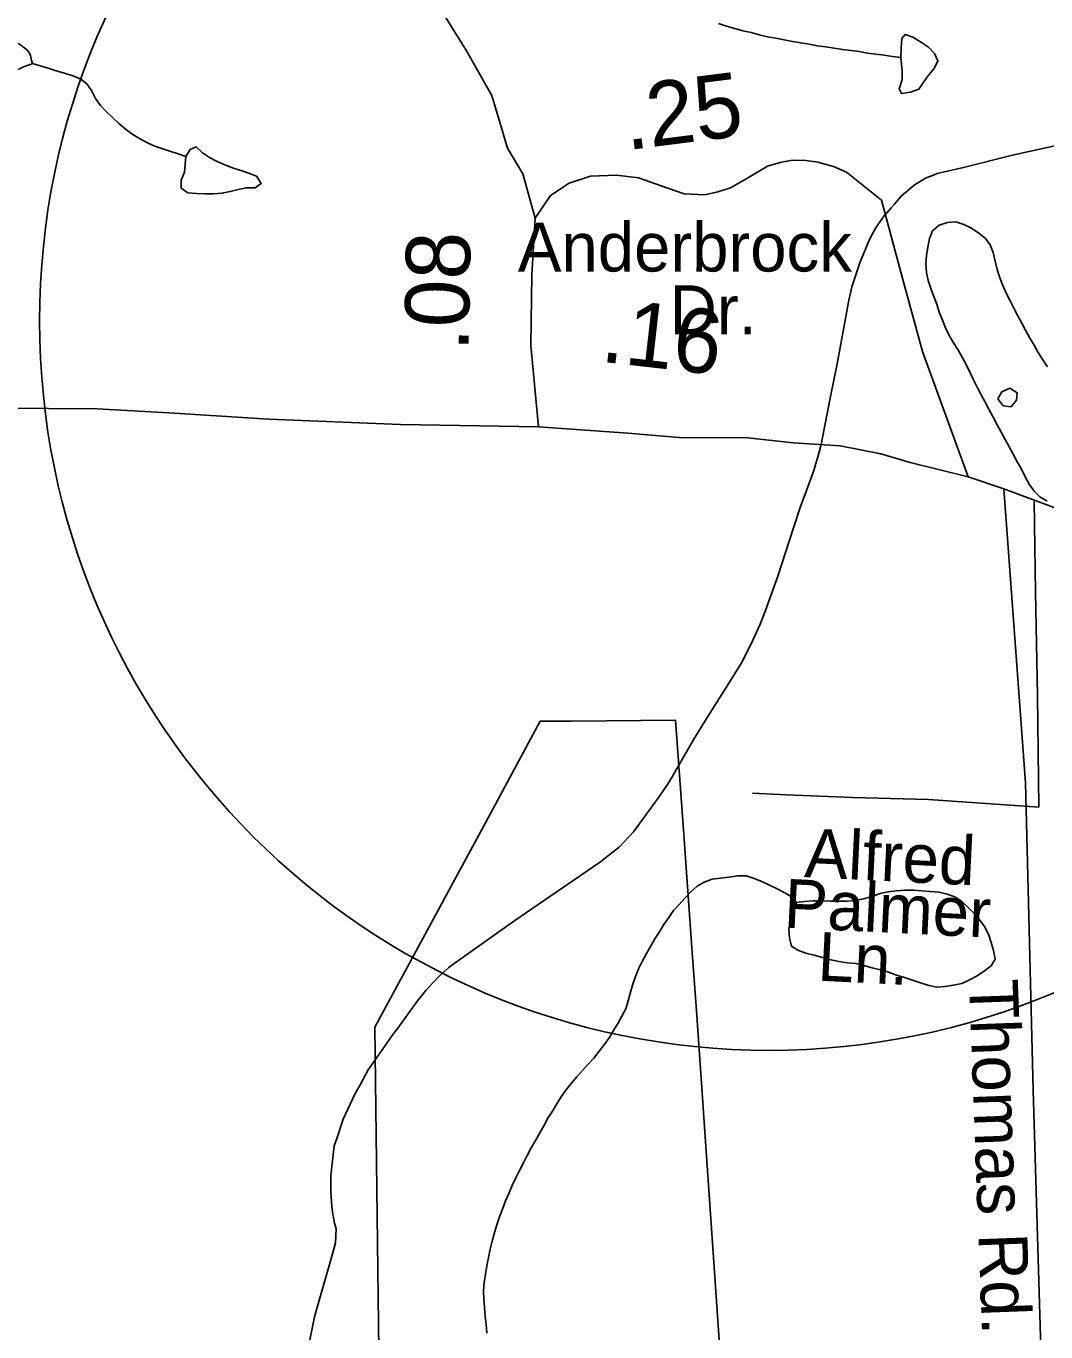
# Model space of a CAD drawing. Extents: x 1950930 to 2061844, y 904556 to 1017002.
# Drawn here: x 1996439 to 1998423, y 961762 to 964303 of the extents above; entities that cross this region are included whole.
import ezdxf

# ---------------------------------------------------------------- set-up
doc = ezdxf.new("R2010")
doc.units = 0
for name, color, linetype in [('Exist Boundary Political City Limit New', 7, 'Continuous'), ('Exist Hydrographic Misc Water Feature', 7, 'Continuous'), ('Exist Road Blue Ridge Parkway', 7, 'Continuous'), ('Exist Road Non-System Type 51', 7, 'Continuous'), ('Exist Road Non-System Type 51 Label', 7, 'Continuous'), ('Exist Road Primary NC Attributed', 7, 'Continuous'), ('Exist Road Primary NC Mileage Hundredths English Label', 7, 'Continuous'), ('Exist Road Primary US Structure Standard Bridge CELL', 7, 'Continuous'), ('Exist Road Secondary Type 51 Attributed', 7, 'Continuous'), ('Exist Road Secondary Type 51 Label', 7, 'Continuous'), ('Map Preparation Boundary City Limit Buffer Line', 7, 'Continuous')]:
    doc.layers.add(name, color=color, linetype=linetype)

msp = doc.modelspace()

# ---------------------------------------------------------------- linework, layer by layer
at = {"layer": 'Exist Boundary Political City Limit New'}
msp.add_lwpolyline([(1997137.4, 960727.8), (1997117.6, 962354.6), (1997333, 962753.7), (1997438.9, 962949.9), (1997500, 962950.4), (1997702.5, 962952), (1997718.2, 962729.8), (1997734.6, 962500), (1997742.8, 962386.8), (1997840.1, 960974.4)], dxfattribs=at)
msp.add_lwpolyline([(1997137.4, 960727.8), (1997117.6, 962354.6), (1997333, 962753.7), (1997438.9, 962949.9), (1997500, 962950.4), (1997702.5, 962952), (1997718.2, 962729.8), (1997734.6, 962500), (1997742.8, 962386.8), (1997840.1, 960974.4)], dxfattribs=at)
at = {"layer": 'Exist Hydrographic Misc Water Feature'}
for p, q in [((1998262.5, 964027.6), (1998357.8, 964051.2)), ((1998121.6, 963949.1), (1998127.4, 963955.7))]:
    msp.add_line(p, q, dxfattribs=at)
for points in [[(1998140.7, 964241.4), (1998124.5, 964243.4), (1998108.3, 964246.1), (1998091.9, 964248.2), (1998075.7, 964250.1), (1998059.5, 964252.9), (1998043.1, 964255), (1998026.9, 964256.9), (1998010.7, 964259.7), (1997994.5, 964262.4), (1997978.3, 964264.5), (1997962.1, 964267.3), (1997945.9, 964270), (1997929.7, 964272.9), (1997913.5, 964275.7), (1997897.3, 964279.3), (1997881.5, 964282), (1997865.3, 964285.7), (1997849.3, 964290.1), (1997833.5, 964293.7), (1997817.5, 964298.2), (1997801.5, 964302.5), (1997785.7, 964307.9)], [(1996391.8, 964248.4), (1996392.4, 964252.2), (1996392.2, 964255.5), (1996392, 964258.8), (1996392.6, 964265.3), (1996393.9, 964268.5), (1996395.3, 964271.8), (1996397.5, 964274.2), (1996402.9, 964276.6), (1996409.4, 964274.7), (1996412.9, 964273.9), (1996416, 964272.2), (1996421.9, 964269.6), (1996424.8, 964267.9), (1996430.3, 964264.5), (1996432.8, 964262), (1996435.7, 964260.3), (1996441, 964256.1), (1996444.9, 964251.1), (1996447.2, 964245.3), (1996448.2, 964241.9), (1996449, 964238.8), (1996449.6, 964235.4), (1996451.5, 964229.6)], [(1998140.7, 964241.4), (1998141.3, 964260.3), (1998142.5, 964278.3), (1998148.9, 964286.3), (1998164.1, 964281.1), (1998180.7, 964271), (1998194.6, 964261.6), (1998205.9, 964249), (1998212.7, 964235), (1998205.7, 964220.4), (1998195, 964207.5), (1998185, 964193.8), (1998175.8, 964180), (1998159.6, 964173.8), (1998141.9, 964171.6), (1998137.4, 964180.7), (1998143.1, 964198.7), (1998143.4, 964215.1), (1998140.7, 964241.4)], [(1996451.5, 964229.6), (1996445.3, 964227.3), (1996439.2, 964225), (1996435.9, 964224.2), (1996432.8, 964222.6), (1996427.1, 964220.3), (1996424, 964218.8), (1996417.6, 964217.2), (1996414.2, 964217.3), (1996410.7, 964217.3), (1996407.4, 964218.3), (1996401.8, 964220.8), (1996399.4, 964223.4), (1996397.5, 964226.7), (1996394.7, 964232.5), (1996393.4, 964238.2), (1996393.4, 964242.2), (1996391.8, 964248.4)], [(1996749.8, 964048.7), (1996734.4, 964053.9), (1996718.4, 964059.1), (1996702.9, 964064.4), (1996687.3, 964069.7), (1996672.3, 964076.6), (1996658, 964084.3), (1996644.4, 964092.8), (1996631.3, 964102.8), (1996618.8, 964113.8), (1996606.7, 964124.7), (1996594.8, 964136.4), (1996583.5, 964148.1), (1996573.9, 964161.5), (1996566.1, 964177.2), (1996557.1, 964190.6), (1996544.6, 964199.8), (1996529.6, 964205.9), (1996513.8, 964211.1), (1996497.4, 964215.6), (1996481.8, 964220.8), (1996451.5, 964229.6)], [(1998357.8, 964051.2), (1998528.6, 964089.4), (1998600.6, 964108.1)], [(1998357.8, 964051.2), (1998528.6, 964089.4), (1998600.6, 964108.1)], [(1996749.8, 964048.7), (1996758.2, 964062.5), (1996769.9, 964068), (1996782, 964056.3), (1996795.8, 964046.9), (1996810.5, 964039.2), (1996825.5, 964032.4), (1996840.7, 964027.1), (1996856.4, 964021.8), (1996872, 964016.6), (1996887.4, 964010.5), (1996896.4, 963996.4), (1996884.3, 963987.7), (1996867.9, 963988), (1996851.7, 963985), (1996836.1, 963980.5), (1996819.9, 963977.5), (1996803.5, 963976.2), (1996787.1, 963976.5), (1996770.3, 963976.9), (1996753.5, 963978), (1996740.8, 963987.4), (1996740.4, 964003), (1996746.9, 964018.4), (1996749.8, 964048.7)], [(1998166.7, 963993.3), (1998188.7, 964006.7), (1998205.3, 964013.4)], [(1998166.7, 963993.3), (1998188.7, 964006.7), (1998205.3, 964013.4)], [(1998205.3, 964013.4), (1998211.6, 964015.9), (1998262.5, 964027.6)], [(1998205.3, 964013.4), (1998211.6, 964015.9), (1998262.5, 964027.6)], [(1998127.4, 963955.7), (1998141.5, 963971.4), (1998166.7, 963993.3)], [(1998127.4, 963955.7), (1998141.5, 963971.4), (1998166.7, 963993.3)], [(1998103.4, 963926.8), (1998105.6, 963930.1), (1998121.6, 963949.1)], [(1998103.4, 963926.8), (1998105.6, 963930.1), (1998121.6, 963949.1)], [(1998075.7, 963878.2), (1998081.6, 963891.5), (1998092.7, 963911.4), (1998103.4, 963926.8)], [(1998075.7, 963878.2), (1998081.6, 963891.5), (1998092.7, 963911.4), (1998103.4, 963926.8)], [(1998425.3, 963378.2), (1998410.9, 963386.5), (1998399.7, 963397.5), (1998390.4, 963411.1), (1998382.7, 963425.6), (1998375.1, 963440.6), (1998366.9, 963454.8), (1998359.1, 963469.8), (1998351.3, 963484), (1998343.5, 963498.2), (1998335.7, 963512.8), (1998327.9, 963526.9), (1998320.5, 963541.9), (1998312.7, 963556), (1998304.9, 963571), (1998297.1, 963585.2), (1998289.4, 963600.1), (1998282, 963614.3), (1998274.8, 963629.1), (1998267.4, 963644.1), (1998260, 963658.3), (1998251.8, 963673.2), (1998243.4, 963686.2), (1998234.8, 963700.6), (1998227.4, 963715.5), (1998221.5, 963730.2), (1998215.5, 963746.1), (1998210.6, 963761.5), (1998204.5, 963776.7), (1998199.1, 963792.1), (1998193.6, 963807.9), (1998190.3, 963823.4), (1998189.1, 963839.8), (1998190.5, 963856.2), (1998193, 963872.5), (1998196.1, 963889.1), (1998202, 963904.4), (1998215.3, 963915.1), (1998231.5, 963920.3), (1998247.9, 963921.9), (1998263.1, 963916.3), (1998278.1, 963909.6), (1998292.6, 963900), (1998305.3, 963889.1), (1998314.4, 963876.8), (1998320.3, 963861.8), (1998324.4, 963845.3), (1998328.3, 963828.9), (1998333, 963813.1), (1998339, 963797.6), (1998345.7, 963782.7), (1998353.1, 963767.9), (1998360.5, 963753.7), (1998368.1, 963738.7), (1998376.1, 963724.6), (1998383.7, 963709.6), (1998391.5, 963695.5), (1998399.9, 963681.6), (1998408.1, 963667.4), (1998416.9, 963653), (1998426.1, 963639.9)], [(1998041.4, 963777.6), (1998045.5, 963795.6), (1998061.5, 963843.8), (1998071.6, 963868.5), (1998075.7, 963878.2)], [(1998041.4, 963777.6), (1998045.5, 963795.6), (1998061.5, 963843.8), (1998071.6, 963868.5), (1998075.7, 963878.2)], [(1998027.1, 963702), (1998039.6, 963769.1), (1998041.4, 963777.6)], [(1998027.1, 963702), (1998039.6, 963769.1), (1998041.4, 963777.6)], [(1998003.9, 963581.7), (1998016.6, 963645.6), (1998027.1, 963702)], [(1998003.9, 963581.7), (1998016.6, 963645.6), (1998027.1, 963702)], [(1997982.2, 963476.3), (1997985.7, 963488.5), (1997991.6, 963519.2), (1998003.9, 963581.7)], [(1997982.2, 963476.3), (1997985.7, 963488.5), (1997991.6, 963519.2), (1998003.9, 963581.7)], [(1998355.2, 963561.8), (1998365.8, 963574.7), (1998367.1, 963589.2), (1998352.7, 963597.9), (1998337.1, 963590.9), (1998329.3, 963577.1), (1998339.8, 963563.6), (1998355.2, 963561.8)], [(1997974.4, 963449.4), (1997977.7, 963460.1), (1997982.2, 963476.3)], [(1997974.4, 963449.4), (1997977.7, 963460.1), (1997982.2, 963476.3)], [(1997954.3, 963392.1), (1997971.7, 963439.9), (1997974.4, 963449.4)], [(1997954.3, 963392.1), (1997971.7, 963439.9), (1997974.4, 963449.4)], [(1997931.5, 963326.6), (1997945.7, 963368.1), (1997954.3, 963392.1)], [(1997866.7, 963138.8), (1997877.4, 963165.2), (1997901.4, 963232.6), (1997931.5, 963326.6)], [(1997866.7, 963138.8), (1997877.4, 963165.2), (1997901.4, 963232.6), (1997931.5, 963326.6)], [(1997836.6, 963075.4), (1997849.7, 963100.4), (1997863.9, 963131.5), (1997866.7, 963138.8)], [(1997836.6, 963075.4), (1997849.7, 963100.4), (1997863.9, 963131.5), (1997866.7, 963138.8)], [(1997737.8, 962915.3), (1997758.5, 962948.7), (1997810.6, 963031.1), (1997831.7, 963065.6), (1997836.6, 963075.4)], [(1997737.8, 962915.3), (1997758.5, 962948.7), (1997810.6, 963031.1), (1997831.7, 963065.6), (1997836.6, 963075.4)], [(1997695.5, 962841.9), (1997703.5, 962855.4), (1997737.8, 962915.3)], [(1997695.5, 962841.9), (1997703.5, 962855.4), (1997737.8, 962915.3)], [(1997679.7, 962816.6), (1997686.9, 962826.8), (1997695.5, 962841.9)], [(1997679.7, 962816.6), (1997686.9, 962826.8), (1997695.5, 962841.9)], [(1997389.6, 962562.4), (1997554.4, 962675.2), (1997592.6, 962705.2), (1997620.5, 962735), (1997669.7, 962802.2), (1997679.7, 962816.6)], [(1997389.6, 962562.4), (1997554.4, 962675.2), (1997592.6, 962705.2), (1997620.5, 962735), (1997669.7, 962802.2), (1997679.7, 962816.6)], [(1997937.9, 962597.1), (1997929.1, 962607.4), (1997914.7, 962616), (1997899.8, 962623.6), (1997885.4, 962631.1), (1997870, 962638.2), (1997855.3, 962644.2), (1997839.9, 962649.3), (1997822.9, 962649.1), (1997806.9, 962646.6), (1997789.8, 962644.7), (1997773.4, 962642.4), (1997758.1, 962637), (1997744.3, 962629.3), (1997731.8, 962617.8), (1997720.1, 962605.8), (1997709.3, 962593.7), (1997698.2, 962581.9), (1997689.2, 962567.9), (1997679.7, 962554.4), (1997670.9, 962540.2), (1997662.3, 962526.6), (1997653.9, 962512), (1997646.1, 962498.2), (1997638.1, 962483.9), (1997631.1, 962469.2), (1997624.2, 962453.6), (1997619, 962438.1), (1997614.7, 962422.5), (1997610.4, 962406.2), (1997605.3, 962390.7), (1997598.1, 962376.4), (1997590.1, 962361.7), (1997581.5, 962348.1), (1997572.9, 962333.9), (1997563.3, 962320.4), (1997553.6, 962307.7), (1997543.4, 962294.6), (1997532.3, 962282.5), (1997521, 962270.4), (1997510.2, 962258.3), (1997499.5, 962245.2), (1997489.2, 962232.2), (1997479.8, 962219.4), (1997471.2, 962205.8), (1997462.8, 962191.2), (1997454.2, 962177.5), (1997445.8, 962162.9), (1997438, 962149.1), (1997429.6, 962134.5), (1997421.6, 962119.9), (1997413.6, 962105.3), (1997406.4, 962090.5), (1997399, 962075.9), (1997391.8, 962061.5), (1997384.7, 962046.8), (1997378.3, 962031.1), (1997371.7, 962016.7), (1997365.6, 962000.9), (1997360.1, 961985.5), (1997354.9, 961970.1), (1997350.4, 961955), (1997345.9, 961938.2), (1997342, 961923), (1997338.5, 961906.5), (1997335.2, 961890.3), (1997332.6, 961874.1), (1997329.9, 961858.2), (1997328.9, 961841.7), (1997329.1, 961825.5), (1997330.7, 961809), (1997332.2, 961792.6), (1997333.8, 961776.1), (1997335.2, 961759.6)], [(1997937.9, 962597.1), (1997954.1, 962599.5), (1997970.3, 962600.7), (1997986.9, 962600.6), (1998003.5, 962600.1), (1998019.9, 962599.6), (1998036.5, 962599.6), (1998052.5, 962601.5), (1998068.3, 962604.4), (1998084.3, 962608.9), (1998100.1, 962614.6), (1998116.1, 962618.3), (1998132.1, 962620.3), (1998148.5, 962621.5), (1998165.1, 962621.4), (1998181.5, 962620.1), (1998197.7, 962618.9), (1998214.9, 962617.1), (1998230.9, 962613.4), (1998245.7, 962608.3), (1998259, 962599), (1998271.5, 962587.8), (1998283.2, 962576.2), (1998294.3, 962562.8), (1998303.7, 962550.4), (1998310.9, 962535.5), (1998316.4, 962519.6), (1998320.9, 962503.9), (1998324, 962486.8), (1998316.4, 962473.8), (1998303.3, 962464.4), (1998288.9, 962454.8), (1998274, 962446.9), (1998259.2, 962439.4), (1998243, 962436.7), (1998226.8, 962433.8), (1998210.4, 962432.3), (1998194.8, 962435.8), (1998179, 962440.7), (1998163.4, 962445.9), (1998147.7, 962451.1), (1998132.5, 962456.2), (1998116.3, 962461.6), (1998100.9, 962466), (1998085.1, 962470.4), (1998068.9, 962474.9), (1998053.3, 962478.5), (1998036.9, 962479.7), (1998020.3, 962482.3), (1998004.3, 962485.9), (1997988.5, 962490.4), (1997972.3, 962494.8), (1997955.9, 962498.6), (1997940.4, 962504.5), (1997927.6, 962512.2), (1997923.9, 962528.5), (1997922.9, 962544.9), (1997925.6, 962561.6), (1997930.7, 962577), (1997937.9, 962597.1)], [(1997260.8, 962470.1), (1997264.7, 962473.4), (1997389.6, 962562.4)], [(1997260.8, 962470.1), (1997264.7, 962473.4), (1997389.6, 962562.4)], [(1997229.2, 962440.3), (1997243.6, 962455.5), (1997260.8, 962470.1)], [(1997229.2, 962440.3), (1997243.6, 962455.5), (1997260.8, 962470.1)], [(1997216.7, 962425.9), (1997222.7, 962433.5), (1997229.2, 962440.3)], [(1997216.7, 962425.9), (1997222.7, 962433.5), (1997229.2, 962440.3)], [(1997161.8, 962352.7), (1997200.5, 962406.1), (1997216.7, 962425.9)], [(1997161.8, 962352.7), (1997200.5, 962406.1), (1997216.7, 962425.9)], [(1997088.6, 962242.7), (1997104.6, 962271.6), (1997154.6, 962342.9), (1997161.8, 962352.7)], [(1997088.6, 962242.7), (1997104.6, 962271.6), (1997154.6, 962342.9), (1997161.8, 962352.7)], [(1997043.2, 962138.2), (1997055.8, 962175.9), (1997078.5, 962224.6), (1997088.6, 962242.7)], [(1997043.2, 962138.2), (1997055.8, 962175.9), (1997078.5, 962224.6), (1997088.6, 962242.7)], [(1997032.4, 962024.9), (1997031.6, 962035.5), (1997031.4, 962065.9), (1997038.5, 962123.5), (1997043.2, 962138.2)], [(1997032.4, 962024.9), (1997031.6, 962035.5), (1997031.4, 962065.9), (1997038.5, 962123.5), (1997043.2, 962138.2)], [(1997035.9, 961991), (1997033.8, 962006), (1997032.4, 962024.9)], [(1997035.9, 961991), (1997033.8, 962006), (1997032.4, 962024.9)], [(1997039.1, 961973.3), (1997037.5, 961980.2), (1997035.9, 961991)], [(1997039.1, 961973.3), (1997037.5, 961980.2), (1997035.9, 961991)], [(1997030.5, 961897.7), (1997040.6, 961935.1), (1997041.8, 961962.2), (1997039.1, 961973.3)], [(1997030.5, 961897.7), (1997040.6, 961935.1), (1997041.8, 961962.2), (1997039.1, 961973.3)], [(1996963.9, 961642.4), (1996987.7, 961730.3), (1996999.8, 961791.2), (1997005.5, 961812.1), (1997030.5, 961897.7)], [(1996963.9, 961642.4), (1996987.7, 961730.3), (1996999.8, 961791.2), (1997005.5, 961812.1), (1997030.5, 961897.7)]]:
    msp.add_lwpolyline(points, dxfattribs=at)
at = {"layer": 'Exist Road Blue Ridge Parkway'}
msp.add_circle((1997884.4, 963728.9), 1419.3, dxfattribs=at)
at = {"layer": 'Exist Road Non-System Type 51'}
for points in [[(1998409, 962782.5), (1998406.2, 962999.9), (1998402.8, 963201), (1998399.8, 963377.9)], [(1998409, 962782.5), (1998194.6, 962797.8), (1998046.4, 962801.9), (1997917.9, 962806.9), (1997852, 962809.8)]]:
    msp.add_lwpolyline(points, dxfattribs=at)
at = {"layer": 'Exist Road Primary NC Attributed'}
msp.add_line((1998341.3, 963402.3), (1998271.5, 963425.8), dxfattribs=at)
for points in [[(1997435.7, 963522.6), (1997167.1, 963527.2), (1996911.1, 963537.6), (1996716.7, 963550), (1996577, 963557.7), (1996388.4, 963559.5)], [(1998271.5, 963425.8), (1998158.5, 963453.2), (1998101.4, 963470.2), (1998022.7, 963485.7), (1997931.3, 963491.5), (1997843.2, 963501.5), (1997709.2, 963501.9), (1997609.6, 963510.4), (1997435.7, 963522.6)], [(1999955.2, 962417.1), (1999520.1, 962707.3), (1999293.2, 962867.9), (1999091, 963003.8), (1998894.3, 963129.7), (1998747.7, 963217.7), (1998744.3, 963219.5), (1998670.5, 963257.9), (1998640.7, 963273.9), (1998631, 963279.1), (1998550.2, 963322.5), (1998544, 963325.9), (1998519.8, 963335), (1998454.5, 963359.8), (1998419.3, 963373), (1998341.3, 963402.3)]]:
    msp.add_lwpolyline(points, dxfattribs=at)
at = {"layer": 'Exist Road Secondary Type 51 Attributed'}
for points in [[(1997429.1, 963928.8), (1997405.2, 964014.9), (1997375.3, 964065), (1997344.9, 964167.9), (1997295.5, 964254.4), (1997215.3, 964384.1), (1997165.9, 964452.1), (1997074.3, 964605.4), (1997020.6, 964763.4), (1996971.1, 964941.5), (1996931.3, 965079.3), (1996903.6, 965179.5), (1996879.5, 965245.5), (1996863.8, 965275.4), (1996839.6, 965299.5), (1996779.8, 965325.5), (1996623.8, 965349.8), (1996497.9, 965376), (1996335.9, 965396.4), (1996299.8, 965402.5), (1996154, 965422.7), (1996007.9, 965433), (1995867.9, 965433.1), (1995739.7, 965427.3)], [(1998271.5, 963425.8), (1998182.5, 963669.7), (1998140.9, 963823.6), (1998103.2, 963963.7), (1998035.1, 964018.3), (1998009.9, 964029.6), (1997979.3, 964037.9), (1997956, 964041.1), (1997929.4, 964041.9), (1997905.7, 964037.4), (1997881.3, 964030.1), (1997841.2, 964006.1), (1997809.2, 963988.2), (1997784.8, 963980.1), (1997759.1, 963974.4), (1997719.1, 963976.4), (1997672.5, 963992.2), (1997630.1, 964007.3), (1997587.2, 964012.6), (1997537.2, 964010.6), (1997495.1, 963996.7), (1997459.2, 963972.8), (1997429.1, 963928.8)], [(1997429.1, 963928.8), (1997422.8, 963818.9), (1997420.5, 963680.9), (1997435.7, 963522.6)], [(1998341.3, 963402.3), (1998383.4, 962829.9), (1998398.2, 962232), (1998415.1, 961664), (1998368.8, 961555.2), (1998347.2, 961502.7), (1998328.7, 961450.2), (1998300.9, 961388.4), (1998294.8, 961339), (1998280.3, 961292.5), (1998280.3, 961262.5), (1998280.2, 961210.4), (1998281.8, 961034.3), (1998285.5, 960798.4), (1998286.5, 960738.3)]]:
    msp.add_lwpolyline(points, dxfattribs=at)
at = {"layer": 'Map Preparation Boundary City Limit Buffer Line'}
msp.add_lwpolyline([(1997137.4, 960727.8), (1997117.6, 962354.6), (1997333, 962753.7), (1997438.9, 962949.9), (1997500, 962950.4), (1997702.5, 962952), (1997718.2, 962729.8), (1997734.6, 962500), (1997742.8, 962386.8), (1997840.1, 960974.4)], dxfattribs=at)

# ---------------------------------------------------------------- texts
at = {"layer": 'Exist Road Non-System Type 51 Label'}
for s, p in [(' Alfred ', (1997916.6, 962648.6)), ('Palmer', (1997911.7, 962548.7)), ('  Ln.', (1997906.8, 962448.8))]:
    msp.add_text(s, height=95, rotation=357.1936, dxfattribs=at).set_placement(p)
at = {"layer": 'Exist Road Primary NC Mileage Hundredths English Label'}
msp.add_text('.16', height=125, rotation=353.5016, dxfattribs=at).set_placement((1997554.4, 963649.9))
at = {"layer": 'Exist Road Primary US Structure Standard Bridge CELL'}
for s, rotation, p in [('.25', 7.2482, (1997607.8, 964061.1)), ('.08', 89.0629, (1997299.7, 963669.2))]:
    msp.add_text(s, height=125, rotation=rotation, dxfattribs=at).set_placement(p)
at = {"layer": 'Exist Road Secondary Type 51 Label'}
for s, p in [('Anderbrock ', (1997395.6, 963825.1)), ('Dr.', (1997691, 963703.1))]:
    msp.add_text(s, height=95, dxfattribs=at).set_placement(p)
msp.add_text('Thomas Rd.', height=95, rotation=272.1195, dxfattribs=at).set_placement((1998273.2, 962446.4))

doc.saveas('drawing.dxf')
